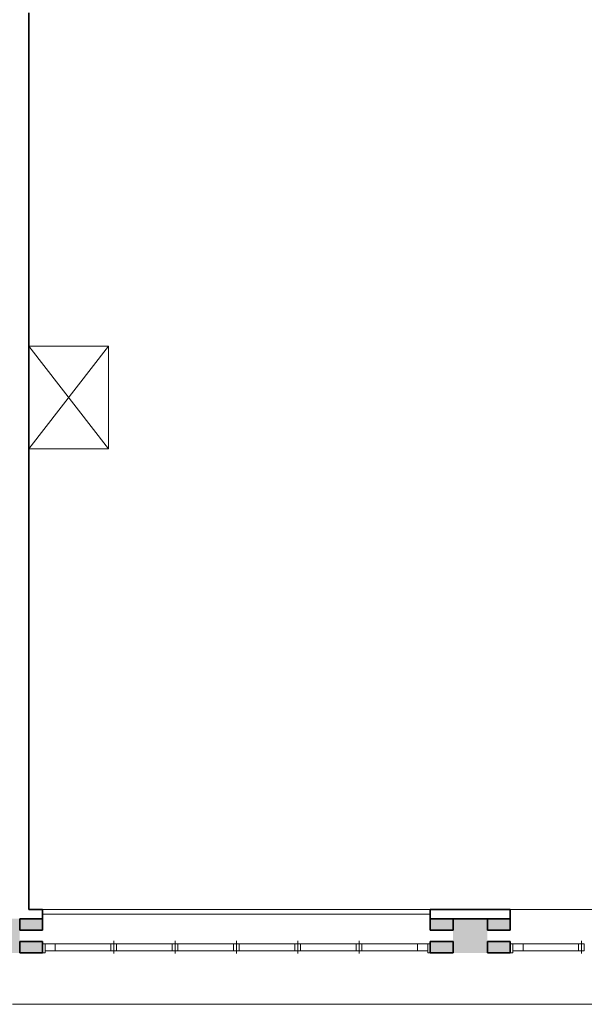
# Model space of a CAD drawing. Header units: millimetres. Extents: x -13022 to 1371524, y -38729 to 632593.
# Tile 310 of 381: x 744344 to 749294, y 574028 to 582658. Entities that reach past the tile are written whole.
import ezdxf

# ---------------------------------------------------------------- set-up
doc = ezdxf.new("R2010")
doc.units = ezdxf.units.MM
doc.header["$LTSCALE"] = 35
for name, color, linetype, lineweight in [('A LIJN 1', 1, 'Continuous', 20), ('A LIJN 2', 2, 'Continuous', 35), ('A LIJN 5', 5, 'Continuous', 13), ('A LIJN 9', 252, 'Continuous', 18)]:
    doc.layers.add(name, color=color, linetype=linetype, lineweight=lineweight)

msp = doc.modelspace()

# ---------------------------------------------------------------- hatches: boundary and pattern name
at = {"layer": 'A LIJN 9', "ltscale": 0.1}
h = msp.add_hatch(color=256, dxfattribs=at)
h.dxf.hatch_style = 1
h.paths.add_polyline_path([(744544.205, 574577.861), (744344.204, 574577.861), (744344.204, 574477.861), (744544.205, 574477.861)])
h.paths.add_polyline_path([(744544.205, 574777.852), (744344.204, 574777.852), (744344.204, 574677.852), (744544.205, 574677.852)])
h = msp.add_hatch(color=256, dxfattribs=at)
h.dxf.hatch_style = 1
h.paths.add_polyline_path([(748144.172, 574577.861), (747944.172, 574577.861), (747944.172, 574477.861), (748144.172, 574477.861)])
h.paths.add_polyline_path([(748144.172, 574777.86), (747944.172, 574777.86), (747944.172, 574677.852), (748144.172, 574677.852)])
h.paths.add_polyline_path([(748644.184, 574777.852), (748444.183, 574777.852), (748444.183, 574677.852), (748644.184, 574677.852)])
h.paths.add_polyline_path([(748644.184, 574577.865), (748444.183, 574577.861), (748444.183, 574477.861), (748644.184, 574477.865)])

# ---------------------------------------------------------------- linework, layer by layer
at = {"layer": 'A LIJN 1', "linetype": 'Continuous'}
for p, q in [((744424.194, 579797.862), (745124.195, 579797.862)), ((744424.194, 578897.862), (745124.195, 579797.862)), ((744424.194, 579797.862), (745124.195, 578897.862)), ((745124.195, 579797.862), (745124.195, 578897.862)), ((745124.195, 578897.862), (744424.194, 578897.862)), ((796748.361, 574027.902), (744281.704, 574027.902))]:
    msp.add_line(p, q, dxfattribs=at)
at = {"layer": 'A LIJN 2'}
for p, q in [((744424.194, 574857.857), (744424.194, 582718.872)), ((744344.204, 574777.852), (744544.205, 574777.852)), ((744344.204, 574777.852), (744344.204, 574677.852)), ((744544.208, 574857.852), (744424.194, 574857.857)), ((744544.205, 574777.852), (744544.208, 574857.852)), ((744544.205, 574777.852), (744544.205, 574677.852)), ((747944.172, 574857.86), (748644.184, 574857.86)), ((747944.172, 574777.86), (747944.172, 574857.86)), ((747944.172, 574777.86), (748644.184, 574777.86)), ((747944.172, 574777.852), (747944.172, 574677.852)), ((748144.172, 574777.852), (748144.172, 574677.852)), ((748444.183, 574777.852), (748644.184, 574777.852)), ((748444.183, 574777.852), (748444.183, 574677.852)), ((748644.184, 574777.86), (748644.184, 574857.86)), ((748644.184, 574777.852), (748644.184, 574677.852)), ((744344.204, 574677.852), (744544.205, 574677.852)), ((747944.172, 574677.852), (748144.172, 574677.852)), ((748444.183, 574677.852), (748644.184, 574677.852)), ((744344.204, 574577.861), (744544.205, 574577.861)), ((744344.204, 574477.861), (744344.204, 574577.861)), ((744544.205, 574477.861), (744544.205, 574577.861)), ((747944.172, 574577.861), (748144.172, 574577.861)), ((747944.172, 574477.861), (747944.172, 574577.861)), ((748144.172, 574477.861), (748144.172, 574577.861)), ((748444.183, 574577.861), (748644.184, 574577.865)), ((748444.183, 574477.861), (748444.183, 574577.861)), ((748644.184, 574477.865), (748644.184, 574577.865)), ((744344.204, 574477.861), (744544.205, 574477.861)), ((747944.172, 574477.861), (748144.172, 574477.861)), ((748444.183, 574477.861), (748644.184, 574477.865))]:
    msp.add_line(p, q, dxfattribs=at)
for points in [[(744344.204, 574477.861, -15000.001), (744044.193, 574477.861, -15000.001), (744344.204, 574777.852, -15000.001), (744044.193, 574777.86, -15000.001)], [(748444.183, 574477.861, -15000.001), (748144.172, 574477.861, -15000.001), (748444.183, 574777.852, -15000.001), (748144.172, 574777.86, -15000.001)]]:
    msp.add_trace(points, dxfattribs=at)
at = {"layer": 'A LIJN 5', "linetype": 'Continuous'}
for p, q in [((744544.205, 574857.86), (747944.172, 574857.86)), ((744544.208, 574817.852), (747944.172, 574817.852)), ((748644.184, 574857.86), (752044.193, 574857.86)), ((744656.662, 574557.862), (745144.134, 574557.862)), ((745169.113, 574582.862), (745169.113, 574472.862)), ((745194.115, 574557.862), (745681.667, 574557.862)), ((745706.665, 574582.862), (745706.665, 574472.862)), ((745731.663, 574557.862), (746219.143, 574557.862)), ((746244.144, 574582.862), (746244.144, 574472.862)), ((746269.146, 574557.862), (746756.618, 574557.862)), ((746781.62, 574582.862), (746781.62, 574472.862)), ((746806.621, 574557.862), (747294.17, 574557.862)), ((747319.168, 574582.862), (747319.168, 574472.862)), ((747344.169, 574557.862), (747831.672, 574557.862)), ((748756.683, 574557.862), (749244.156, 574557.862)), ((749269.134, 574582.862), (749269.134, 574472.862)), ((745144.134, 574497.858), (744656.662, 574497.858)), ((745681.667, 574497.858), (745194.115, 574497.858)), ((746219.143, 574497.858), (745731.663, 574497.858)), ((746756.618, 574497.858), (746269.146, 574497.858)), ((747294.17, 574497.858), (746806.621, 574497.858)), ((747831.672, 574497.858), (747344.169, 574497.858)), ((749244.156, 574497.858), (748756.683, 574497.858))]:
    msp.add_line(p, q, dxfattribs=at)
for points in [[(744544.163, 574477.861), (744566.662, 574477.861), (744566.662, 574557.862), (744544.163, 574557.862)], [(744566.662, 574557.862), (744656.643, 574557.862), (744656.643, 574497.858), (744566.662, 574497.858)], [(745144.115, 574557.862), (745194.095, 574557.862), (745194.095, 574497.858), (745144.115, 574497.858)], [(745681.652, 574557.862), (745731.655, 574557.862), (745731.655, 574497.858), (745681.652, 574497.858)], [(746219.135, 574557.862), (746269.138, 574557.862), (746269.138, 574497.858), (746219.135, 574497.858)], [(746756.618, 574557.862), (746806.621, 574557.862), (746806.621, 574497.858), (746756.618, 574497.858)], [(747294.17, 574557.862), (747344.169, 574557.862), (747344.169, 574497.858), (747294.17, 574497.858)], [(747831.672, 574557.862), (747921.669, 574557.862), (747921.669, 574497.858), (747831.672, 574497.858)], [(747921.669, 574477.861), (747944.172, 574477.861), (747944.172, 574557.862), (747921.669, 574557.862)], [(748644.184, 574477.861), (748666.683, 574477.861), (748666.683, 574557.862), (748644.184, 574557.862)], [(748666.683, 574557.862), (748756.664, 574557.862), (748756.664, 574497.858), (748666.683, 574497.858)], [(749244.137, 574557.862), (749294.117, 574557.862), (749294.117, 574497.858), (749244.137, 574497.858)]]:
    msp.add_3dface(points, dxfattribs=at)

doc.saveas('drawing.dxf')
